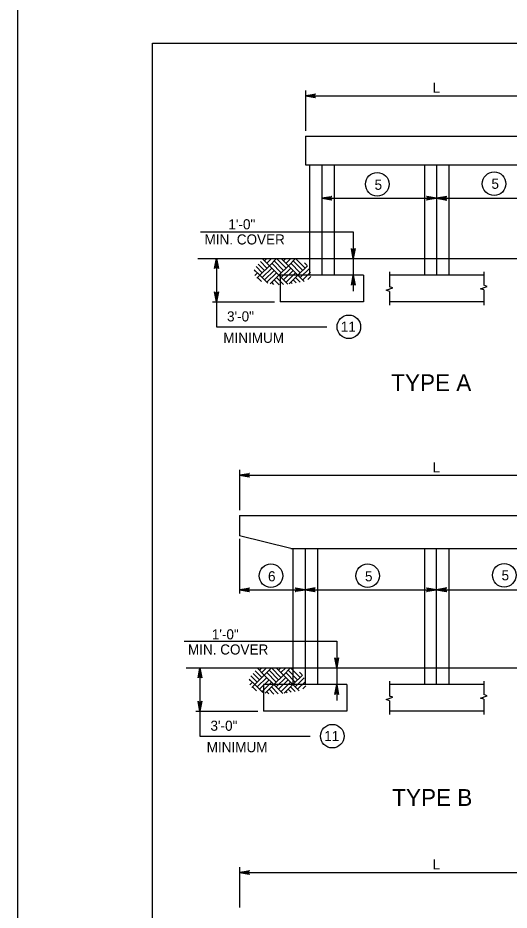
# Model space of a CAD drawing. Extents: x 646165 to 651486, y 296916 to 299292.
# Drawn here: x 648107.6 to 648253.5, y 298425.6 to 298690.8 of the extents above; entities that cross this region are included whole.
import ezdxf

# ---------------------------------------------------------------- set-up
doc = ezdxf.new("R2010")
doc.units = 0
for name, color, linetype in [('2', 7, 'Continuous'), ('34', 7, 'Continuous'), ('50', 7, 'Continuous'), ('51', 7, 'Continuous'), ('52', 7, 'Continuous'), ('53', 7, 'Continuous'), ('56', 7, 'Continuous'), ('PLT-BNDY', 7, 'Continuous')]:
    doc.layers.add(name, color=color, linetype=linetype)

msp = doc.modelspace()

# ---------------------------------------------------------------- linework, layer by layer
at = {"layer": '2'}
for p, q in [((648147.59, 298119.25), (648147.59, 298683.25)), ((648147.59, 298683.25), (648933.59, 298683.25))]:
    msp.add_line(p, q, dxfattribs=at)
at = {"layer": '34'}
for p, q in [((648161.03, 298619.2), (648286.97, 298619.2)), ((648157.63, 298497.55), (648290.01, 298497.55))]:
    msp.add_line(p, q, dxfattribs=at)
at = {"layer": '50'}
for p, q in [((648197.86, 298647.07), (648197.86, 298614.32)), ((648231.99, 298647.07), (648231.99, 298614.32)), ((648192.94, 298533.05), (648192.94, 298492.67)), ((648231.99, 298492.67), (648231.99, 298533.05))]:
    msp.add_line(p, q, dxfattribs=at)
at = {"layer": '51'}
for p, q in [((648193.01, 298655.59), (648270.96, 298655.59)), ((648193.01, 298655.59), (648193.01, 298647.07)), ((648193.01, 298647.07), (648270.96, 298647.07)), ((648194.21, 298647.07), (648194.21, 298614.32)), ((648201.52, 298647.07), (648201.52, 298614.32)), ((648228.33, 298647.07), (648228.33, 298614.32)), ((648235.64, 298647.07), (648235.64, 298614.32)), ((648185.46, 298614.32), (648185.46, 298606.32)), ((648210.26, 298614.32), (648185.46, 298614.32)), ((648210.26, 298614.32), (648210.26, 298606.32)), ((648245.98, 298614.32), (648217.98, 298614.32)), ((648210.26, 298606.32), (648185.46, 298606.32)), ((648245.98, 298606.32), (648217.98, 298606.32)), ((648173.42, 298542.81), (648290.55, 298542.81)), ((648173.42, 298542.81), (648173.42, 298536.81)), ((648188.69, 298533.05), (648173.42, 298536.81)), ((648188.69, 298533.05), (648275.28, 298533.05)), ((648189.29, 298533.05), (648189.29, 298492.67)), ((648196.6, 298533.05), (648196.6, 298492.67)), ((648228.33, 298533.05), (648228.33, 298492.67)), ((648235.64, 298533.05), (648235.64, 298492.67)), ((648180.54, 298492.67), (648180.54, 298484.67)), ((648205.34, 298492.67), (648180.54, 298492.67)), ((648205.34, 298492.67), (648205.34, 298484.67)), ((648245.98, 298492.67), (648217.98, 298492.67)), ((648205.34, 298484.67), (648180.54, 298484.67)), ((648245.98, 298484.67), (648217.98, 298484.67))]:
    msp.add_line(p, q, dxfattribs=at)
at = {"layer": '52'}
for p, q in [((648193.01, 298669.19), (648193.01, 298657.19)), ((648193.01, 298667.59), (648270.96, 298667.59)), ((648197.86, 298637.13), (648266.11, 298637.13)), ((648161.89, 298627.12), (648207.21, 298627.12)), ((648207.21, 298627.12), (648207.21, 298609.52)), ((648166.59, 298619.2), (648166.59, 298598.93)), ((648217.98, 298615.25), (648217.98, 298610.86)), ((648245.98, 298615.25), (648245.98, 298611.28)), ((648245.98, 298609.88), (648245.98, 298605.37)), ((648217.98, 298609.46), (648217.98, 298605.37)), ((648165.36, 298606.32), (648183.82, 298606.32)), ((648166.59, 298598.93), (648199.35, 298598.93)), ((648173.42, 298556.41), (648173.42, 298544.41)), ((648173.42, 298554.81), (648290.55, 298554.81)), ((648173.42, 298535.97), (648173.42, 298519.63)), ((648173.42, 298520.78), (648271.03, 298520.78)), ((648156.97, 298505.47), (648202.29, 298505.47)), ((648202.29, 298505.47), (648202.29, 298487.87)), ((648161.67, 298497.55), (648161.67, 298477.28)), ((648217.98, 298493.6), (648217.98, 298489.21)), ((648245.98, 298493.6), (648245.98, 298489.63)), ((648217.98, 298487.81), (648217.98, 298483.71)), ((648245.98, 298488.23), (648245.98, 298483.71)), ((648160.44, 298484.67), (648178.9, 298484.67)), ((648161.67, 298477.28), (648194.43, 298477.28)), ((648173.42, 298438.37), (648173.42, 298426.37)), ((648173.42, 298436.77), (648290.55, 298436.77))]:
    msp.add_line(p, q, dxfattribs=at)
for points in [[(648193.01, 298667.59), (648195.99, 298668.15), (648195.87, 298668.07), (648195.76, 298667.99), (648195.7, 298667.89), (648195.64, 298667.79), (648195.62, 298667.69), (648195.61, 298667.59), (648195.62, 298667.49), (648195.64, 298667.39), (648195.7, 298667.29), (648195.76, 298667.19), (648195.87, 298667.11), (648195.99, 298667.03), (648193.01, 298667.59), (648195.87, 298667.11), (648195.76, 298667.19), (648193.01, 298667.59), (648195.7, 298667.29), (648195.64, 298667.39), (648193.01, 298667.59), (648195.62, 298667.49), (648195.61, 298667.59), (648193.01, 298667.59), (648195.62, 298667.69), (648195.64, 298667.79), (648193.01, 298667.59), (648195.7, 298667.89), (648195.76, 298667.99), (648193.01, 298667.59), (648195.87, 298668.07)], [(648197.86, 298637.13), (648200.84, 298637.68), (648200.73, 298637.61), (648200.61, 298637.53), (648200.56, 298637.43), (648200.5, 298637.33), (648200.48, 298637.23), (648200.46, 298637.13), (648200.48, 298637.03), (648200.5, 298636.93), (648200.56, 298636.83), (648200.61, 298636.73), (648200.73, 298636.65), (648200.84, 298636.57), (648197.86, 298637.13), (648200.73, 298636.65), (648200.61, 298636.73), (648197.86, 298637.13), (648200.56, 298636.83), (648200.5, 298636.93), (648197.86, 298637.13), (648200.48, 298637.03), (648200.46, 298637.13), (648197.86, 298637.13), (648200.48, 298637.23), (648200.5, 298637.33), (648197.86, 298637.13), (648200.56, 298637.43), (648200.61, 298637.53), (648197.86, 298637.13), (648200.73, 298637.61)], [(648231.99, 298637.13), (648229, 298636.57), (648229.12, 298636.65), (648229.23, 298636.73), (648229.29, 298636.83), (648229.35, 298636.93), (648229.37, 298637.03), (648229.39, 298637.13), (648229.37, 298637.23), (648229.35, 298637.33), (648229.29, 298637.43), (648229.23, 298637.53), (648229.12, 298637.61), (648229, 298637.68), (648231.99, 298637.13), (648229.12, 298637.61), (648229.23, 298637.53), (648231.99, 298637.13), (648229.29, 298637.43), (648229.35, 298637.33), (648231.99, 298637.13), (648229.37, 298637.23), (648229.39, 298637.13), (648231.99, 298637.13), (648229.37, 298637.03), (648229.35, 298636.93), (648231.99, 298637.13), (648229.29, 298636.83), (648229.23, 298636.73), (648231.99, 298637.13), (648229.12, 298636.65)], [(648231.99, 298637.13), (648234.97, 298636.57), (648234.85, 298636.65), (648234.74, 298636.73), (648234.68, 298636.83), (648234.62, 298636.93), (648234.6, 298637.03), (648234.59, 298637.13), (648234.6, 298637.23), (648234.62, 298637.33), (648234.68, 298637.43), (648234.74, 298637.53), (648234.85, 298637.61), (648234.97, 298637.68), (648231.99, 298637.13), (648234.85, 298637.61), (648234.74, 298637.53), (648231.99, 298637.13), (648234.68, 298637.43), (648234.62, 298637.33), (648231.99, 298637.13), (648234.6, 298637.23), (648234.59, 298637.13), (648231.99, 298637.13), (648234.6, 298637.03), (648234.62, 298636.93), (648231.99, 298637.13), (648234.68, 298636.83), (648234.74, 298636.73), (648231.99, 298637.13), (648234.85, 298636.65)], [(648207.21, 298619.2), (648206.65, 298622.18), (648206.73, 298622.07), (648206.81, 298621.95), (648206.91, 298621.89), (648207.01, 298621.83), (648207.11, 298621.82), (648207.21, 298621.8), (648207.31, 298621.82), (648207.41, 298621.83), (648207.51, 298621.89), (648207.61, 298621.95), (648207.69, 298622.07), (648207.77, 298622.18), (648207.21, 298619.2), (648207.69, 298622.07), (648207.61, 298621.95), (648207.21, 298619.2), (648207.51, 298621.89), (648207.41, 298621.83), (648207.21, 298619.2), (648207.31, 298621.82), (648207.21, 298621.8), (648207.21, 298619.2), (648207.11, 298621.82), (648207.01, 298621.83), (648207.21, 298619.2), (648206.91, 298621.89), (648206.81, 298621.95), (648207.21, 298619.2), (648206.73, 298622.07)], [(648166.59, 298619.2), (648167.15, 298616.22), (648167.07, 298616.33), (648166.99, 298616.45), (648166.89, 298616.51), (648166.79, 298616.56), (648166.69, 298616.58), (648166.59, 298616.6), (648166.49, 298616.58), (648166.39, 298616.56), (648166.29, 298616.51), (648166.19, 298616.45), (648166.11, 298616.33), (648166.03, 298616.22), (648166.59, 298619.2), (648166.11, 298616.33), (648166.19, 298616.45), (648166.59, 298619.2), (648166.29, 298616.51), (648166.39, 298616.56), (648166.59, 298619.2), (648166.49, 298616.58), (648166.59, 298616.6), (648166.59, 298619.2), (648166.69, 298616.58), (648166.79, 298616.56), (648166.59, 298619.2), (648166.89, 298616.51), (648166.99, 298616.45), (648166.59, 298619.2), (648167.07, 298616.33)], [(648207.21, 298614.32), (648207.77, 298611.34), (648207.69, 298611.45), (648207.61, 298611.57), (648207.51, 298611.63), (648207.41, 298611.69), (648207.31, 298611.71), (648207.21, 298611.72), (648207.11, 298611.71), (648207.01, 298611.69), (648206.91, 298611.63), (648206.81, 298611.57), (648206.73, 298611.45), (648206.65, 298611.34), (648207.21, 298614.32), (648206.73, 298611.45), (648206.81, 298611.57), (648207.21, 298614.32), (648206.91, 298611.63), (648207.01, 298611.69), (648207.21, 298614.32), (648207.11, 298611.71), (648207.21, 298611.72), (648207.21, 298614.32), (648207.31, 298611.71), (648207.41, 298611.69), (648207.21, 298614.32), (648207.51, 298611.63), (648207.61, 298611.57), (648207.21, 298614.32), (648207.69, 298611.45)], [(648217.98, 298609.46), (648217.02, 298609.81), (648218.95, 298610.51), (648217.98, 298610.86)], [(648245.98, 298609.88), (648245.02, 298610.23), (648246.95, 298610.93), (648245.98, 298611.28)], [(648166.59, 298606.32), (648166.03, 298609.31), (648166.11, 298609.19), (648166.19, 298609.08), (648166.29, 298609.02), (648166.39, 298608.96), (648166.49, 298608.94), (648166.59, 298608.92), (648166.69, 298608.94), (648166.79, 298608.96), (648166.89, 298609.02), (648166.99, 298609.08), (648167.07, 298609.19), (648167.15, 298609.31), (648166.59, 298606.32), (648167.07, 298609.19), (648166.99, 298609.08), (648166.59, 298606.32), (648166.89, 298609.02), (648166.79, 298608.96), (648166.59, 298606.32), (648166.69, 298608.94), (648166.59, 298608.92), (648166.59, 298606.32), (648166.49, 298608.94), (648166.39, 298608.96), (648166.59, 298606.32), (648166.29, 298609.02), (648166.19, 298609.08), (648166.59, 298606.32), (648166.11, 298609.19)], [(648173.42, 298554.81), (648176.41, 298555.37), (648176.29, 298555.29), (648176.18, 298555.21), (648176.12, 298555.11), (648176.06, 298555.01), (648176.04, 298554.91), (648176.02, 298554.81), (648176.04, 298554.71), (648176.06, 298554.61), (648176.12, 298554.51), (648176.18, 298554.41), (648176.29, 298554.33), (648176.41, 298554.25), (648173.42, 298554.81), (648176.29, 298554.33), (648176.18, 298554.41), (648173.42, 298554.81), (648176.12, 298554.51), (648176.06, 298554.61), (648173.42, 298554.81), (648176.04, 298554.71), (648176.02, 298554.81), (648173.42, 298554.81), (648176.04, 298554.91), (648176.06, 298555.01), (648173.42, 298554.81), (648176.12, 298555.11), (648176.18, 298555.21), (648173.42, 298554.81), (648176.29, 298555.29)], [(648173.42, 298520.78), (648176.41, 298521.33), (648176.29, 298521.26), (648176.18, 298521.18), (648176.12, 298521.08), (648176.06, 298520.98), (648176.04, 298520.88), (648176.02, 298520.78), (648176.04, 298520.68), (648176.06, 298520.58), (648176.12, 298520.48), (648176.18, 298520.38), (648176.29, 298520.3), (648176.41, 298520.22), (648173.42, 298520.78), (648176.29, 298520.3), (648176.18, 298520.38), (648173.42, 298520.78), (648176.12, 298520.48), (648176.06, 298520.58), (648173.42, 298520.78), (648176.04, 298520.68), (648176.02, 298520.78), (648173.42, 298520.78), (648176.04, 298520.88), (648176.06, 298520.98), (648173.42, 298520.78), (648176.12, 298521.08), (648176.18, 298521.18), (648173.42, 298520.78), (648176.29, 298521.26)], [(648192.94, 298520.78), (648189.96, 298520.22), (648190.08, 298520.3), (648190.19, 298520.38), (648190.25, 298520.48), (648190.31, 298520.58), (648190.33, 298520.68), (648190.34, 298520.78), (648190.33, 298520.88), (648190.31, 298520.98), (648190.25, 298521.08), (648190.19, 298521.18), (648190.08, 298521.26), (648189.96, 298521.33), (648192.94, 298520.78), (648190.08, 298521.26), (648190.19, 298521.18), (648192.94, 298520.78), (648190.25, 298521.08), (648190.31, 298520.98), (648192.94, 298520.78), (648190.33, 298520.88), (648190.34, 298520.78), (648192.94, 298520.78), (648190.33, 298520.68), (648190.31, 298520.58), (648192.94, 298520.78), (648190.25, 298520.48), (648190.19, 298520.38), (648192.94, 298520.78), (648190.08, 298520.3)], [(648192.94, 298520.78), (648195.93, 298520.22), (648195.81, 298520.3), (648195.7, 298520.38), (648195.64, 298520.48), (648195.58, 298520.58), (648195.56, 298520.68), (648195.54, 298520.78), (648195.56, 298520.88), (648195.58, 298520.98), (648195.64, 298521.08), (648195.7, 298521.18), (648195.81, 298521.26), (648195.93, 298521.33), (648192.94, 298520.78), (648195.81, 298521.26), (648195.7, 298521.18), (648192.94, 298520.78), (648195.64, 298521.08), (648195.58, 298520.98), (648192.94, 298520.78), (648195.56, 298520.88), (648195.54, 298520.78), (648192.94, 298520.78), (648195.56, 298520.68), (648195.58, 298520.58), (648192.94, 298520.78), (648195.64, 298520.48), (648195.7, 298520.38), (648192.94, 298520.78), (648195.81, 298520.3)], [(648231.99, 298520.78), (648229, 298520.22), (648229.12, 298520.3), (648229.23, 298520.38), (648229.29, 298520.48), (648229.35, 298520.58), (648229.37, 298520.68), (648229.39, 298520.78), (648229.37, 298520.88), (648229.35, 298520.98), (648229.29, 298521.08), (648229.23, 298521.18), (648229.12, 298521.26), (648229, 298521.33), (648231.99, 298520.78), (648229.12, 298521.26), (648229.23, 298521.18), (648231.99, 298520.78), (648229.29, 298521.08), (648229.35, 298520.98), (648231.99, 298520.78), (648229.37, 298520.88), (648229.39, 298520.78), (648231.99, 298520.78), (648229.37, 298520.68), (648229.35, 298520.58), (648231.99, 298520.78), (648229.29, 298520.48), (648229.23, 298520.38), (648231.99, 298520.78), (648229.12, 298520.3)], [(648231.99, 298520.78), (648234.97, 298520.22), (648234.85, 298520.3), (648234.74, 298520.38), (648234.68, 298520.48), (648234.62, 298520.58), (648234.6, 298520.68), (648234.59, 298520.78), (648234.6, 298520.88), (648234.62, 298520.98), (648234.68, 298521.08), (648234.74, 298521.18), (648234.85, 298521.26), (648234.97, 298521.33), (648231.99, 298520.78), (648234.85, 298521.26), (648234.74, 298521.18), (648231.99, 298520.78), (648234.68, 298521.08), (648234.62, 298520.98), (648231.99, 298520.78), (648234.6, 298520.88), (648234.59, 298520.78), (648231.99, 298520.78), (648234.6, 298520.68), (648234.62, 298520.58), (648231.99, 298520.78), (648234.68, 298520.48), (648234.74, 298520.38), (648231.99, 298520.78), (648234.85, 298520.3)], [(648202.29, 298497.55), (648201.73, 298500.53), (648201.81, 298500.42), (648201.89, 298500.3), (648201.99, 298500.24), (648202.09, 298500.18), (648202.19, 298500.17), (648202.29, 298500.15), (648202.39, 298500.17), (648202.49, 298500.18), (648202.59, 298500.24), (648202.69, 298500.3), (648202.77, 298500.42), (648202.85, 298500.53), (648202.29, 298497.55), (648202.77, 298500.42), (648202.69, 298500.3), (648202.29, 298497.55), (648202.59, 298500.24), (648202.49, 298500.18), (648202.29, 298497.55), (648202.39, 298500.17), (648202.29, 298500.15), (648202.29, 298497.55), (648202.19, 298500.17), (648202.09, 298500.18), (648202.29, 298497.55), (648201.99, 298500.24), (648201.89, 298500.3), (648202.29, 298497.55), (648201.81, 298500.42)], [(648161.67, 298497.55), (648162.23, 298494.57), (648162.15, 298494.68), (648162.07, 298494.8), (648161.97, 298494.85), (648161.87, 298494.91), (648161.77, 298494.93), (648161.67, 298494.95), (648161.57, 298494.93), (648161.47, 298494.91), (648161.37, 298494.85), (648161.27, 298494.8), (648161.19, 298494.68), (648161.11, 298494.57), (648161.67, 298497.55), (648161.19, 298494.68), (648161.27, 298494.8), (648161.67, 298497.55), (648161.37, 298494.85), (648161.47, 298494.91), (648161.67, 298497.55), (648161.57, 298494.93), (648161.67, 298494.95), (648161.67, 298497.55), (648161.77, 298494.93), (648161.87, 298494.91), (648161.67, 298497.55), (648161.97, 298494.85), (648162.07, 298494.8), (648161.67, 298497.55), (648162.15, 298494.68)], [(648202.29, 298492.67), (648202.85, 298489.69), (648202.77, 298489.8), (648202.69, 298489.92), (648202.59, 298489.98), (648202.49, 298490.04), (648202.39, 298490.05), (648202.29, 298490.07), (648202.19, 298490.05), (648202.09, 298490.04), (648201.99, 298489.98), (648201.89, 298489.92), (648201.81, 298489.8), (648201.73, 298489.69), (648202.29, 298492.67), (648201.81, 298489.8), (648201.89, 298489.92), (648202.29, 298492.67), (648201.99, 298489.98), (648202.09, 298490.04), (648202.29, 298492.67), (648202.19, 298490.05), (648202.29, 298490.07), (648202.29, 298492.67), (648202.39, 298490.05), (648202.49, 298490.04), (648202.29, 298492.67), (648202.59, 298489.98), (648202.69, 298489.92), (648202.29, 298492.67), (648202.77, 298489.8)], [(648161.67, 298484.67), (648161.11, 298487.65), (648161.19, 298487.54), (648161.27, 298487.42), (648161.37, 298487.36), (648161.47, 298487.31), (648161.57, 298487.29), (648161.67, 298487.27), (648161.77, 298487.29), (648161.87, 298487.31), (648161.97, 298487.36), (648162.07, 298487.42), (648162.15, 298487.54), (648162.23, 298487.65), (648161.67, 298484.67), (648162.15, 298487.54), (648162.07, 298487.42), (648161.67, 298484.67), (648161.97, 298487.36), (648161.87, 298487.31), (648161.67, 298484.67), (648161.77, 298487.29), (648161.67, 298487.27), (648161.67, 298484.67), (648161.57, 298487.29), (648161.47, 298487.31), (648161.67, 298484.67), (648161.37, 298487.36), (648161.27, 298487.42), (648161.67, 298484.67), (648161.19, 298487.54)], [(648217.98, 298487.81), (648217.02, 298488.16), (648218.95, 298488.86), (648217.98, 298489.21)], [(648245.98, 298488.23), (648245.02, 298488.58), (648246.95, 298489.28), (648245.98, 298489.63)], [(648173.42, 298436.77), (648176.41, 298437.33), (648176.29, 298437.25), (648176.18, 298437.17), (648176.12, 298437.07), (648176.06, 298436.97), (648176.04, 298436.87), (648176.02, 298436.77), (648176.04, 298436.67), (648176.06, 298436.57), (648176.12, 298436.47), (648176.18, 298436.37), (648176.29, 298436.29), (648176.41, 298436.21), (648173.42, 298436.77), (648176.29, 298436.29), (648176.18, 298436.37), (648173.42, 298436.77), (648176.12, 298436.47), (648176.06, 298436.57), (648173.42, 298436.77), (648176.04, 298436.67), (648176.02, 298436.77), (648173.42, 298436.77), (648176.04, 298436.87), (648176.06, 298436.97), (648173.42, 298436.77), (648176.12, 298437.07), (648176.18, 298437.17), (648173.42, 298436.77), (648176.29, 298437.25)]]:
    msp.add_lwpolyline(points, dxfattribs=at)
for centre in [(648214.34, 298641.3), (648249.05, 298641.45), (648205.91, 298598.93), (648182.76, 298524.95), (648211.48, 298524.95), (648252.06, 298525.1), (648200.99, 298477.28)]:
    msp.add_circle(centre, 3.5, dxfattribs=at)
at = {"layer": '56'}
for p, q in [((648180.87, 298615.68), (648178.97, 298617.58)), ((648181.58, 298616.39), (648179.62, 298618.35)), ((648182.29, 298617.1), (648180.26, 298619.12)), ((648180.87, 298618.51), (648181.56, 298619.2)), ((648181.58, 298617.81), (648182.97, 298619.2)), ((648182.29, 298617.1), (648184.39, 298619.2)), ((648185.82, 298614.98), (648182.99, 298617.81)), ((648186.53, 298615.68), (648183.7, 298618.51)), ((648187.24, 298616.39), (648184.43, 298619.2)), ((648187.94, 298617.1), (648185.84, 298619.2)), ((648186.53, 298618.51), (648187.22, 298619.2)), ((648187.24, 298617.81), (648188.63, 298619.2)), ((648187.94, 298617.1), (648190.05, 298619.2)), ((648191.48, 298614.98), (648188.65, 298617.81)), ((648192.19, 298615.68), (648189.36, 298618.51)), ((648192.89, 298616.39), (648190.09, 298619.2)), ((648193.53, 298617.17), (648192.72, 298617.98)), ((648192.89, 298617.81), (648192.91, 298617.83)), ((648179.46, 298614.27), (648177.82, 298615.91)), ((648177.86, 298615.5), (648178.04, 298615.68)), ((648177.99, 298614.21), (648178.75, 298614.98)), ((648180.17, 298614.98), (648178.33, 298616.81)), ((648179.46, 298614.27), (648182.29, 298617.1)), ((648180.17, 298613.56), (648182.99, 298616.39)), ((648180.87, 298612.86), (648183.7, 298615.68)), ((648181.58, 298612.15), (648184.41, 298614.98)), ((648185.12, 298614.27), (648182.29, 298617.1)), ((648185.12, 298614.27), (648187.94, 298617.1)), ((648185.82, 298613.56), (648188.65, 298616.39)), ((648186.53, 298612.86), (648189.36, 298615.68)), ((648187.24, 298612.15), (648190.07, 298614.98)), ((648190.77, 298614.27), (648187.94, 298617.1)), ((648190.77, 298614.27), (648193.59, 298617.09)), ((648191.48, 298613.56), (648194.18, 298616.26)), ((648192.19, 298612.86), (648194.48, 298615.15)), ((648178.6, 298613.41), (648179.46, 298614.27)), ((648179.94, 298612.38), (648178.75, 298613.56)), ((648181.85, 298611.88), (648179.46, 298614.27)), ((648182.58, 298611.73), (648185.12, 298614.27)), ((648185.16, 298611.39), (648183.7, 298612.86)), ((648186.46, 298611.52), (648184.41, 298613.56)), ((648187.75, 298611.64), (648185.12, 298614.27)), ((648188.18, 298611.68), (648190.77, 298614.27)), ((648190.25, 298611.96), (648189.36, 298612.86)), ((648191.44, 298612.19), (648190.07, 298613.56)), ((648192.63, 298612.41), (648190.77, 298614.27)), ((648193.75, 298613), (648194.61, 298613.87)), ((648183.64, 298611.51), (648182.99, 298612.15)), ((648189.04, 298611.76), (648188.65, 298612.15)), ((648179.38, 298494.03), (648177.48, 298495.93)), ((648180.09, 298494.74), (648178.12, 298496.7)), ((648180.79, 298495.45), (648178.77, 298497.47)), ((648179.38, 298496.86), (648180.06, 298497.55)), ((648180.09, 298496.15), (648181.48, 298497.55)), ((648180.79, 298495.45), (648182.89, 298497.55)), ((648184.33, 298493.33), (648181.5, 298496.15)), ((648185.03, 298494.03), (648182.21, 298496.86)), ((648185.74, 298494.74), (648182.93, 298497.55)), ((648186.45, 298495.45), (648184.35, 298497.55)), ((648185.03, 298496.86), (648185.72, 298497.55)), ((648185.74, 298496.15), (648187.14, 298497.55)), ((648186.45, 298495.45), (648188.55, 298497.55)), ((648189.98, 298493.33), (648187.16, 298496.15)), ((648190.69, 298494.03), (648187.86, 298496.86)), ((648191.4, 298494.74), (648188.59, 298497.55)), ((648192.03, 298495.52), (648191.23, 298496.33)), ((648191.4, 298496.15), (648191.42, 298496.17)), ((648177.96, 298492.62), (648176.32, 298494.26)), ((648176.36, 298493.85), (648176.55, 298494.03)), ((648176.49, 298492.56), (648177.26, 298493.33)), ((648178.67, 298493.33), (648176.83, 298495.16)), ((648177.96, 298492.62), (648180.79, 298495.45)), ((648178.67, 298491.91), (648181.5, 298494.74)), ((648179.38, 298491.2), (648182.21, 298494.03)), ((648180.09, 298490.5), (648182.91, 298493.33)), ((648183.62, 298492.62), (648180.79, 298495.45)), ((648183.62, 298492.62), (648186.45, 298495.45)), ((648184.33, 298491.91), (648187.16, 298494.74)), ((648185.03, 298491.2), (648187.86, 298494.03)), ((648185.74, 298490.5), (648188.57, 298493.33)), ((648189.28, 298492.62), (648186.45, 298495.45)), ((648189.28, 298492.62), (648192.09, 298495.43)), ((648189.98, 298491.91), (648192.68, 298494.61)), ((648190.69, 298491.2), (648192.99, 298493.5)), ((648177.11, 298491.76), (648177.96, 298492.62)), ((648178.44, 298490.73), (648177.26, 298491.91)), ((648180.35, 298490.23), (648177.96, 298492.62)), ((648181.08, 298490.08), (648183.62, 298492.62)), ((648182.14, 298489.85), (648181.5, 298490.5)), ((648183.67, 298489.74), (648182.21, 298491.2)), ((648184.96, 298489.86), (648182.91, 298491.91)), ((648186.25, 298489.99), (648183.62, 298492.62)), ((648186.69, 298490.03), (648189.28, 298492.62)), ((648187.54, 298490.11), (648187.16, 298490.5)), ((648188.76, 298490.31), (648187.86, 298491.2)), ((648189.95, 298490.53), (648188.57, 298491.91)), ((648191.14, 298490.76), (648189.28, 298492.62)), ((648192.25, 298491.35), (648193.12, 298492.22))]:
    msp.add_line(p, q, dxfattribs=at)
at = {"layer": 'PLT-BNDY'}
msp.add_lwpolyline([(648107.59, 298698.25), (648948.59, 298698.25), (648948.59, 298104.25), (648107.59, 298104.25)], close=True, dxfattribs=at)

# ---------------------------------------------------------------- texts
at = {"layer": '53'}
for s, height, p in [('L', 3, (648230.8, 298668.47)), ('5', 3, (648213.55, 298639.64)), ('5', 3, (648248.26, 298639.94)), ('1\'-0"', 3, (648170.12, 298627.9)), ('MIN. COVER', 3, (648163.04, 298623.4)), (' 3\'-0"', 3, (648168.61, 298600.53)), ('11', 3, (648203.51, 298597.46)), ('MINIMUM', 3, (648168.61, 298594.16)), ('TYPE A', 5, (648218.5, 298579.82)), ('L', 3, (648230.8, 298555.68)), ('6', 3, (648181.89, 298523.29)), ('5', 3, (648210.7, 298523.29)), ('5', 3, (648251.27, 298523.59)), ('1\'-0"', 3, (648165.21, 298506.04)), ('MIN. COVER', 3, (648158.12, 298501.54)), (' 3\'-0"', 3, (648163.69, 298478.88)), ('11', 3, (648198.59, 298475.81)), ('MINIMUM', 3, (648163.69, 298472.51)), ('TYPE B', 5, (648218.8, 298456.55)), ('L', 3, (648230.8, 298437.69))]:
    msp.add_text(s, height=height, dxfattribs=at).set_placement(p)

doc.saveas('drawing.dxf')
